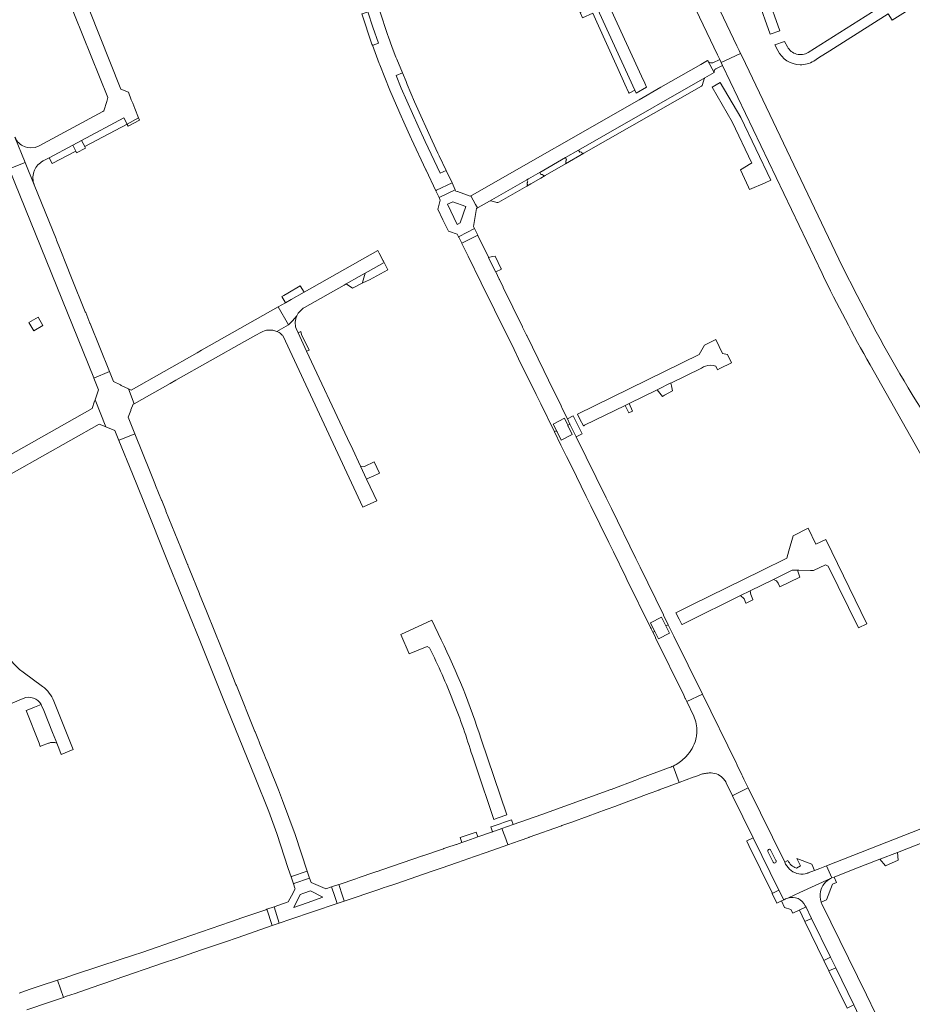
# Model space of a CAD drawing. Header units: metres. Extents: x 166325 to 190320, y 381923 to 404576.
# Tile 1039 of 1056: x 183013 to 183304, y 385375 to 385696. Entities that reach past the tile are written whole.
import ezdxf

# ---------------------------------------------------------------- set-up
doc = ezdxf.new("R2010")
doc.units = ezdxf.units.M
for name, color, linetype, lineweight in [('B-WE-VH-VERHARDING_ASFALT-GV', 8, 'Continuous', 18), ('B-WE-VH-VERHARDING_BETONSTRAATSTEEN-GV', 8, 'Continuous', 18), ('B-WE-VH-VERHARDING_GESLOTEN-GV', 8, 'Continuous', 18), ('B-WE-VH-VERHARDING_STRAATBAKSTEEN-GV', 8, 'Continuous', 18)]:
    doc.layers.add(name, color=color, linetype=linetype, lineweight=lineweight)

msp = doc.modelspace()

# ---------------------------------------------------------------- linework, layer by layer
at = {"layer": 'B-WE-VH-VERHARDING_ASFALT-GV', "flags": 128}
for points in [[(183192.94, 385785.231), (183240.786, 385685.029), (183241.54, 385683.45), (183242.01, 385682.495), (183245.099, 385683.941), (183248.37, 385685.473)], [(183248.37, 385685.473), (183247.88, 385686.475), (183247.167, 385687.97), (183222.157, 385740.427)], [(183291.423, 385596.836), (183286.416, 385606.36), (183281.592, 385615.978), (183248.86, 385684.47), (183248.37, 385685.473), (183245.099, 385683.941), (183242.01, 385682.495)], [(183242.01, 385682.495), (183242.48, 385681.54), (183274.96, 385613.54)], [(183009.364, 385647.745), (183014.552, 385649.848), (183011.223, 385658.075)], [(183290.676, 385583.748), (183313, 385544.286)]]:
    msp.add_lwpolyline(points, dxfattribs=at)
for points in [[(183034.329, 385600.82), (183034.217, 385601.098), (183029.749, 385612.179), (183027.877, 385616.824), (183026.178, 385621.037), (183025.991, 385621.501), (183024.812, 385624.424), (183024.635, 385624.864), (183017.514, 385642.528), (183014.552, 385649.848), (183009.364, 385647.745), (183036.973, 385579.508), (183036.997, 385579.448), (183042.086, 385581.58), (183035.786, 385597.207), (183035.714, 385597.386)], [(183050.389, 385561.197), (183045.243, 385559.101), (183045.131, 385559.056), (183049.587, 385548.118), (183053.098, 385539.5), (183061.553, 385518.517), (183071.59, 385493.736), (183079.296, 385474.621), (183089.666, 385448.92), (183094.138, 385437.807), (183096.754, 385430.623), (183100.557, 385419.257), (183101.467, 385416.537), (183101.612, 385416.587), (183106.754, 385418.334), (183106.747, 385418.354), (183102.799, 385430.364), (183100.772, 385435.898), (183098.687, 385441.411), (183097.326, 385444.922), (183097.303, 385444.98), (183094.399, 385452.245), (183094.281, 385452.533), (183093.979, 385453.272), (183093.915, 385453.427), (183093.59, 385454.22), (183093.122, 385455.38), (183092.779, 385456.228), (183091.277, 385459.948), (183090.881, 385460.928), (183090.768, 385461.207), (183089.687, 385463.884), (183089.656, 385463.96), (183083.586, 385478.991), (183083.451, 385479.325), (183080.86, 385485.742), (183073.979, 385502.78), (183073.787, 385503.256), (183071.526, 385508.855), (183071.477, 385508.975), (183068.126, 385517.275), (183067.835, 385517.996), (183067.677, 385518.387), (183067.601, 385518.576), (183066.728, 385520.736), (183066.497, 385521.307), (183065.436, 385523.936), (183065.412, 385523.995), (183060.566, 385535.997), (183060.506, 385536.145), (183059.197, 385539.387), (183059.137, 385539.537), (183057.189, 385544.358), (183056.921, 385545.023), (183055.375, 385548.849)]]:
    msp.add_lwpolyline(points, close=True, dxfattribs=at)
at = {"layer": 'B-WE-VH-VERHARDING_ASFALT-GV'}
for points in [[(183274.96, 385613.54, 0.0158294), (183290.676, 385583.748)], [(183312.88, 385560.721, -0.0212945), (183291.423, 385596.836)]]:
    msp.add_lwpolyline(points, format="xyb", dxfattribs=at)
at = {"layer": 'B-WE-VH-VERHARDING_BETONSTRAATSTEEN-GV', "flags": 128}
for points in [[(183272.233, 385682.979), (183273.865, 385684.004), (183277.471, 385686.284), (183296.594, 385698.374), (183297.87, 385696.32), (183331.969, 385717.833)], [(183024.163, 385714.355), (183025.217, 385711.737), (183041.59, 385671.04), (183041.21, 385669.774), (183040.28, 385666.68), (183039.982, 385666.52), (183019.105, 385655.296), (183017.816, 385654.795), (183016.444, 385654.623), (183015.369, 385654.724), (183014.547, 385654.964), (183014.333, 385655.027)], [(183020.403, 385650.339), (183022.43, 385651.39), (183030.082, 385655.504), (183032.997, 385657.071), (183046.754, 385664.467), (183047.854, 385662.39), (183051.634, 385664.379), (183050.417, 385667.428), (183049.705, 385669.21), (183049.246, 385670.36), (183048.28, 385672.78), (183045.83, 385673.85), (183032.07, 385708.42)], [(183253.98, 385703.179), (183258.049, 385691.785), (183261.206, 385692.892), (183257.126, 385704.319)], [(183213.78, 385673.501), (183201.021, 385701.269), (183201.02, 385701.269), (183199.254, 385700.428), (183198.411, 385700.026), (183195.918, 385698.839), (183196.709, 385697.119), (183200.089, 385698.583), (183201.386, 385695.719), (183208.243, 385680.574), (183210.564, 385675.449), (183211.768, 385672.79)], [(183293.226, 385700.164), (183293.246, 385700.133), (183270.448, 385685.759)], [(183263.627, 385687.64), (183262.654, 385689.352), (183259.57, 385688.261)], [(183259.57, 385688.261), (183260.544, 385686.423)], [(183237.608, 385683.093), (183239.732, 385679.294)], [(183240.27, 385680.449), (183242.48, 385681.54), (183242.01, 385682.495), (183241.54, 385683.45), (183239.32, 385682.41)], [(183211.889, 385672.49), (183211.901, 385672.496), (183213.78, 385673.501)], [(183211.768, 385672.79), (183211.826, 385672.663)], [(183011.223, 385658.075), (183014.552, 385649.848), (183017.514, 385642.528)], [(183195.821, 385653.213), (183195.422, 385653.909), (183191.097, 385651.43)], [(183191.097, 385651.43), (183191.504, 385650.72)], [(183191.131, 385649.4), (183197.176, 385652.849)], [(183183.118, 385645.934), (183182.72, 385646.628), (183182.13, 385646.29), (183178.991, 385644.491), (183178.458, 385644.185)], [(183178.458, 385644.185), (183178.863, 385643.478)], [(183179.853, 385642.927), (183183.04, 385644.749), (183184.476, 385645.57)], [(183178.483, 385642.144), (183179.853, 385642.927)], [(183105.855, 385602.48), (183118.84, 385609.804), (183119.494, 385610.173), (183123.751, 385612.575), (183125.676, 385613.66), (183126.615, 385614.19), (183131.871, 385617.155), (183131.648, 385617.571), (183131.593, 385617.672), (183131.592, 385617.674), (183130.232, 385620.204), (183129.761, 385621.082), (183105.69, 385607.459), (183101.506, 385605.091), (183099.647, 385604.039), (183097.247, 385602.681), (183100.665, 385596.821), (183101.882, 385598.148), (183103.363, 385599.762)], [(183096.776, 385594.66), (183100.665, 385596.821), (183097.247, 385602.681), (183072.221, 385588.517), (183070.797, 385587.711), (183049.205, 385575.49), (183048.29, 385575.932), (183050.191, 385571.049)], [(183103.363, 385599.762), (183101.882, 385598.148), (183100.665, 385596.821), (183096.776, 385594.66)], [(183050.191, 385571.049), (183061.991, 385577.698), (183063.757, 385578.693), (183086.257, 385591.37), (183089.983, 385593.469)], [(183089.983, 385593.469), (183091.571, 385594.364)], [(183098.898, 385593.141), (183124.929, 385537.242), (183125.174, 385537.356), (183129.447, 385539.348), (183128.506, 385541.354), (183126.128, 385546.426), (183124.127, 385550.695), (183121.582, 385556.124), (183119.931, 385559.647), (183106.542, 385588.207), (183103.737, 385594.19)], [(183103.737, 385594.19), (183103.067, 385595.621)], [(183236.59, 385590.16), (183234.85, 385587.13), (183195.004, 385567.684), (183195.868, 385566.014), (183196.991, 385563.842), (183197.07, 385563.88), (183197.367, 385564.025), (183210.651, 385570.521), (183211.909, 385571.137), (183221.061, 385575.613), (183221.561, 385575.857), (183225.362, 385577.716), (183225.549, 385577.807), (183235.522, 385582.684)], [(183240.239, 385583.302), (183240.806, 385582.152), (183241.57, 385582.51), (183245.42, 385584.42), (183244.12, 385587.13), (183242.49, 385587.48), (183240.21, 385591.99), (183236.59, 385590.16)], [(183235.522, 385582.684), (183236.272, 385583.051)], [(182992.323, 385538.273), (183038.79, 385564.427), (183040.679, 385563.629), (183040.903, 385563.534), (183037.4, 385572.272)], [(183037.4, 385572.272), (183037.255, 385571.854), (183036.448, 385569.526), (183000, 385548.88)], [(183150.49, 385493.91), (183147.48, 385500.35), (183137.28, 385495.64), (183140.01, 385489.31), (183145.94, 385491.72), (183146.734, 385491.331)], [(183020.272, 385478.671), (183013.853, 385483.383)], [(182994.069, 385466.53), (183013.94, 385474.822)], [(183020.033, 385472.264), (183020.618, 385470.808), (183023.505, 385463.624), (183024.547, 385461.033), (183024.562, 385460.995), (183024.884, 385460.193), (183025.561, 385458.508), (183026.36, 385456.52), (183030.27, 385458.15), (183023.954, 385473.92)], [(183243.486, 385447.537), (183243.584, 385447.337), (183243.62, 385447.264), (183245.703, 385443.025), (183245.87, 385443.109), (183250.853, 385445.619), (183249.453, 385448.472), (183249.019, 385449.356), (183248.769, 385449.865), (183248.76, 385449.884), (183247.242, 385452.976), (183246.971, 385453.529), (183246.881, 385453.712), (183235.868, 385476.152), (183230.786, 385473.734)], [(183230.786, 385473.734), (183233.103, 385469.002)], [(183019.798, 385472.761), (183017.57, 385471.883), (183015.241, 385470.965), (183014.887, 385470.825), (183019.101, 385460.136), (183019.5, 385459.123), (183019.935, 385459.287), (183022.18, 385460.137)], [(183020.618, 385470.808), (183020.033, 385472.264)], [(183024.884, 385460.193), (183024.562, 385460.995), (183024.547, 385461.033), (183023.505, 385463.624), (183020.618, 385470.808)], [(183171.911, 385436.756), (183163.558, 385461.517)], [(183022.18, 385460.137), (183022.406, 385460.223)], [(183160.69, 385456.03), (183160.917, 385455.353), (183161.906, 385452.406), (183167.669, 385435.234), (183169.125, 385435.757), (183171.911, 385436.756)], [(183224.79, 385452.09), (183215.15, 385448.48), (183214.697, 385448.311), (183206.082, 385445.086), (183205.931, 385445.031), (183183.42, 385436.87), (183174.006, 385433.593), (183170.37, 385432.319), (183171.259, 385429.853), (183172.267, 385427.057), (183172.294, 385426.982), (183176.02, 385428.288), (183176.287, 385428.382), (183179.164, 385429.391), (183179.252, 385429.422), (183189.782, 385433.177), (183189.976, 385433.246), (183192.93, 385434.299), (183193.181, 385434.389), (183198.549, 385436.304), (183204.44, 385438.488), (183207.556, 385439.644), (183207.746, 385439.714), (183218.522, 385443.71), (183221.606, 385444.853), (183221.794, 385444.923), (183228.331, 385447.347)], [(183228.331, 385447.347), (183226.32, 385452.622), (183226.294, 385452.691)], [(183226.294, 385452.691), (183226.32, 385452.622), (183228.331, 385447.347), (183232.853, 385449.023), (183233.287, 385449.184), (183233.913, 385449.417), (183234.223, 385449.532)], [(183234.223, 385449.532), (183235.61, 385450.046)], [(183242.949, 385448.347), (183243.03, 385448.242)], [(183259.91, 385421.866), (183258.13, 385425.346)], [(183257.229, 385424.797), (183258.943, 385421.346)], [(183266.77, 385422.52), (183267.978, 385420.06), (183266.582, 385419.375)], [(183270.488, 385417.824), (183272.452, 385418.592), (183271.61, 385420.61), (183266.77, 385422.52)], [(183258.943, 385421.346), (183258.95, 385421.333)], [(183259.943, 385421.801), (183259.91, 385421.866)], [(183263.835, 385421.901), (183262.764, 385421.35)], [(183262.764, 385421.35), (183263.08, 385420.707)], [(183277.784, 385415.989), (183267.757, 385411.401), (183264.011, 385409.687), (183263.825, 385409.602)], [(183274.718, 385408.194), (183276.443, 385409.039), (183278.44, 385414.155), (183279.65, 385414.639), (183278.929, 385416.453), (183278.148, 385416.154), (183278.118, 385416.14)], [(183278.118, 385416.14), (183277.784, 385415.989)], [(183263.047, 385409.288), (183262.931, 385409.23), (183262.593, 385409.06), (183262.433, 385408.98), (183261.732, 385408.631), (183262.732, 385406.552), (183264.821, 385405.841), (183265.408, 385404.644), (183267.502, 385405.671), (183269.516, 385406.659), (183269.618, 385406.82), (183269.618, 385406.822)], [(183269.618, 385406.822), (183269.485, 385407.094)], [(183269.485, 385407.094), (183269.618, 385406.822), (183271.513, 385402.958), (183277.746, 385390.245), (183279.421, 385386.828), (183285.355, 385374.726), (183285.57, 385374.287), (183287.672, 385369.809), (183289.364, 385365.811), (183289.069, 385365.689), (183289.261, 385365.225), (183290.411, 385362.447), (183290.526, 385362.168), (183291.661, 385359.054), (183293.438, 385353.986), (183298.852, 385356.065)], [(183295.931, 385363.347), (183294.745, 385366.507), (183294.357, 385367.476), (183293.412, 385369.663), (183292.42, 385371.829), (183289.516, 385378.01), (183274.949, 385407.663)], [(183015.147, 385373.049), (183022.464, 385375.562), (183022.889, 385375.708), (183027.061, 385377.141), (183025.103, 385382.753), (183019.405, 385380.872), (183015.82, 385379.666), (183012.606, 385378.481)]]:
    msp.add_lwpolyline(points, dxfattribs=at)
for points in [[(183195.918, 385698.839), (183198.411, 385700.026), (183199.254, 385700.428), (183201.02, 385701.269), (183201.021, 385701.269), (183213.78, 385673.501), (183214.23, 385672.523), (183217.644, 385674.478), (183217.05, 385675.77), (183215.998, 385678.059), (183208.061, 385695.333), (183201.23, 385710.2), (183197.651, 385708.601), (183192.5, 385706.3), (183195.84, 385699.01), (183195.913, 385698.85)], [(183237.608, 385683.093), (183237.583, 385683.137), (183235.309, 385681.841), (183222.26, 385674.4), (183215.21, 385670.34), (183160.615, 385639.204), (183160.177, 385638.955), (183161.733, 385636.178), (183162.383, 385635.017), (183162.618, 385635.149), (183166.278, 385637.204), (183178.458, 385644.185), (183178.991, 385644.491), (183182.13, 385646.29), (183182.72, 385646.628), (183191.097, 385651.43), (183195.422, 385653.909), (183204.363, 385659.034), (183236.701, 385677.532), (183239.732, 385679.294)], [(183256.412, 385643.244), (183258.18, 385644.02), (183248.39, 385664.56), (183241.644, 385676.008), (183239.067, 385674.489), (183245.64, 385663.13), (183252.05, 385649.66), (183251.68, 385649.5), (183248.33, 385647.4), (183250.893, 385641.832), (183251.28, 385640.991)], [(183047.854, 385662.39), (183046.754, 385664.467), (183032.997, 385657.071), (183034.01, 385655.102)], [(183048.208, 385661.682), (183051.929, 385663.643), (183051.69, 385664.24), (183051.634, 385664.379), (183047.854, 385662.39), (183047.93, 385662.247)], [(183032.997, 385657.071), (183030.082, 385655.504), (183031.087, 385653.564), (183031.185, 385653.373), (183031.178, 385653.369), (183031.351, 385653.031), (183034.295, 385654.542), (183034.102, 385654.919), (183034.104, 385654.92), (183034.01, 385655.102)], [(183030.082, 385655.504), (183022.43, 385651.39), (183023.393, 385649.514), (183023.416, 385649.527), (183031.08, 385653.56)], [(183155.119, 385640.954), (183154.059, 385643.181), (183148.998, 385640.757), (183148.751, 385640.639), (183149.799, 385638.443), (183150.035, 385638.554)], [(183152.52, 385636.257), (183155.703, 385629.638), (183156.663, 385630.09), (183158.599, 385635.439), (183154.261, 385637.042)], [(183162.47, 385626.057), (183162.341, 385626.32), (183161.402, 385628.242), (183156.368, 385625.71), (183156.179, 385625.614), (183156.243, 385625.483), (183157.234, 385623.467), (183157.428, 385623.563)], [(183165.982, 385618.864), (183168.285, 385614.147), (183168.314, 385614.088), (183170.205, 385615.012), (183170.156, 385615.112), (183168.121, 385619.273), (183168.11, 385619.295), (183167.28, 385619.127)], [(183131.871, 385617.155), (183126.615, 385614.19), (183125.676, 385613.66), (183124.812, 385610.695), (183124.909, 385610.523), (183126.048, 385611.111), (183127.11, 385611.518), (183133.125, 385614.822)], [(183125.676, 385613.66), (183123.751, 385612.575), (183119.494, 385610.173), (183121.538, 385608.785), (183124.736, 385610.434), (183124.909, 385610.523), (183124.812, 385610.695)], [(183105.69, 385607.459), (183104.439, 385609.558), (183100.436, 385607.21), (183099.114, 385606.434), (183098.483, 385606.09), (183099.647, 385604.039), (183101.506, 385605.091)], [(183107.348, 385588.552), (183104.89, 385593.64), (183104.672, 385594.607), (183103.737, 385594.19), (183106.542, 385588.207)], [(183042.086, 385581.58), (183036.997, 385579.448), (183038.554, 385575.601), (183037.4, 385572.272), (183040.903, 385563.534), (183043.807, 385562.306), (183045.131, 385559.056), (183045.243, 385559.101), (183050.389, 385561.197), (183048.172, 385566.686), (183049.04, 385568.847), (183049.135, 385569.085), (183049.846, 385570.855), (183050.191, 385571.049), (183048.29, 385575.932), (183045.959, 385577.057), (183045.724, 385577.171), (183043.462, 385578.263), (183043.414, 385578.286)], [(183226.116, 385575.248), (183225.76, 385576.854), (183225.549, 385577.807), (183225.362, 385577.716), (183221.561, 385575.857), (183221.061, 385575.613), (183222.792, 385573.461), (183223.539, 385573.834)], [(183210.651, 385570.521), (183211.826, 385568.055), (183213.073, 385568.613), (183211.909, 385571.137)], [(183196.564, 385561.196), (183195.237, 385563.871), (183194.505, 385565.347), (183193.65, 385567.07), (183191.735, 385566.123), (183192.579, 385564.403), (183193.637, 385562.244), (183193.641, 385562.236), (183194.619, 385560.242)], [(183191.847, 385564.045), (183191.656, 385564.441), (183190.76, 385566.296), (183187.13, 385564.398), (183188.045, 385562.527), (183188.182, 385562.249), (183188.297, 385562.013), (183188.37, 385561.863), (183189.722, 385559.101), (183193.343, 385560.947), (183192.003, 385563.722), (183191.933, 385563.868)], [(183128.065, 385547.324), (183130.34, 385548.378), (183128.642, 385552.021), (183125.421, 385550.52), (183124.127, 385550.695), (183126.128, 385546.426), (183127.243, 385546.943)], [(183272.189, 385516.59), (183276.085, 385518.473), (183276.99, 385517.96), (183286.855, 385497.875), (183289.625, 385499.21), (183276.26, 385526.75), (183272.9, 385525.14), (183270.43, 385530.38), (183265.54, 385527.93), (183264.133, 385523.044), (183263.43, 385520.6), (183255.083, 385516.488), (183232.398, 385505.314), (183227.393, 385502.849), (183227.238, 385502.773), (183228.302, 385500.632), (183229.155, 385498.917), (183229.235, 385498.957), (183229.29, 385498.984), (183230.768, 385499.713), (183248.323, 385508.377), (183251.505, 385509.947), (183259.083, 385513.687), (183265.25, 385516.73), (183266.972, 385516.695), (183267.417, 385516.686), (183271.19, 385516.61)], [(183267.701, 385514.421), (183266.972, 385516.695), (183265.25, 385516.73), (183259.083, 385513.687), (183260.139, 385513.196), (183260.639, 385512.455), (183261.149, 385511.254)], [(183251.505, 385509.947), (183248.323, 385508.377), (183249.481, 385507.281), (183250.108, 385505.917), (183250.162, 385505.943), (183252.404, 385507.027), (183252.362, 385507.123), (183251.671, 385508.691)], [(183223.94, 385498.495), (183222.545, 385501.305), (183218.891, 385499.491), (183219.833, 385497.595), (183220.277, 385496.701), (183221.484, 385494.273), (183225.135, 385496.088)], [(183320.369, 385437.326), (183312.832, 385434.379), (183276.419, 385420.143), (183278.118, 385416.14), (183278.148, 385416.154), (183278.929, 385416.453), (183285.694, 385419.117), (183293.907, 385422.308), (183299.6, 385424.52), (183315.43, 385430.67), (183317.79, 385428.73), (183329.67, 385433.41), (183328.871, 385435.52), (183335.83, 385438.226), (183335.225, 385439.767), (183334.093, 385442.649), (183324.509, 385438.944), (183320.631, 385437.428)], [(183174.006, 385433.593), (183173.461, 385435.116), (183173.461, 385435.118), (183173.446, 385435.16), (183170.915, 385434.256), (183169.825, 385433.866), (183166.846, 385432.843), (183166.731, 385432.803), (183167.27, 385431.232), (183167.395, 385431.276), (183168.231, 385431.569), (183170.37, 385432.319)], [(183158.84, 385428.28), (183162.526, 385429.571), (183161.94, 385431.157), (183156.71, 385429.359), (183156.715, 385429.344), (183157.266, 385427.742)], [(183260.876, 385412.147), (183252.451, 385429.292), (183250.357, 385428.257), (183250.391, 385428.188), (183251.069, 385426.794), (183258.621, 385411.255), (183258.701, 385411.09)], [(183299.6, 385424.52), (183293.907, 385422.308), (183295.718, 385420.118), (183299.791, 385421.943)], [(183101.467, 385416.537), (183102.227, 385414.263), (183102.369, 385414.312), (183107.528, 385416.085), (183106.754, 385418.334), (183101.612, 385416.587)], [(183117.008, 385413.979), (183114.714, 385413.233), (183115.738, 385410.124), (183116.486, 385407.853), (183116.512, 385407.776), (183118.816, 385408.554), (183118.787, 385408.643), (183118.215, 385410.357)], [(183106.679, 385408.059), (183111.801, 385409.835), (183107.798, 385411.908), (183105.607, 385411.18), (183104.461, 385410.8), (183102.305, 385406.542)], [(183262.433, 385408.98), (183260.876, 385412.147), (183258.701, 385411.09), (183260.244, 385407.916), (183261.732, 385408.631)], [(183097.586, 385401.363), (183095.897, 385406.725), (183093.532, 385405.904), (183095.306, 385400.58)], [(183271.513, 385402.958), (183269.618, 385406.822), (183269.618, 385406.82), (183269.516, 385406.659), (183267.502, 385405.671), (183267.548, 385405.577), (183269.341, 385401.911)], [(183277.746, 385390.245), (183271.513, 385402.958), (183269.341, 385401.911), (183275.569, 385389.18)], [(183279.421, 385386.828), (183277.746, 385390.245), (183275.569, 385389.18), (183277.241, 385385.761)], [(183285.355, 385374.726), (183279.421, 385386.828), (183277.241, 385385.761), (183283.156, 385373.67)]]:
    msp.add_lwpolyline(points, close=True, dxfattribs=at)
at = {"layer": 'B-WE-VH-VERHARDING_BETONSTRAATSTEEN-GV'}
for points in [[(183260.544, 385686.423, 0.282947), (183267.803, 385681.775)], [(183270.448, 385685.759, -0.4267795), (183263.627, 385687.64)], [(183238.307, 385682.481, -0.1639332), (183237.608, 385683.093)], [(183267.803, 385681.775, 0.1422566), (183272.233, 385682.979)], [(183239.32, 385682.41, -0.1708402), (183238.307, 385682.481)], [(183239.732, 385679.294, -0.3570714), (183240.27, 385680.449)], [(183211.826, 385672.663, -0.0171692), (183211.889, 385672.49)], [(183014.333, 385655.027, -0.2000643), (183011.223, 385658.075)], [(183191.504, 385650.72, 0.4190658), (183191.284, 385650.052)], [(183196.504, 385653.021, 0.4154942), (183195.821, 385653.213)], [(183197.176, 385652.849, -0.3867092), (183196.504, 385653.021)], [(183017.372, 385646.774, -0.0235682), (183017.589, 385647.34)], [(183017.589, 385647.34, -0.1708207), (183020.403, 385650.339)], [(183191.284, 385650.052, -0.4034711), (183191.131, 385649.4)], [(183017.514, 385642.528, -0.1723938), (183017.372, 385646.774)], [(183183.805, 385645.749, 0.3944772), (183183.118, 385645.934)], [(183184.476, 385645.57, -0.4006125), (183183.805, 385645.749)], [(183178.646, 385642.811, -0.4150532), (183178.483, 385642.144)], [(183178.863, 385643.478, 0.4246984), (183178.646, 385642.811)], [(183103.363, 385599.762, -0.1589258), (183105.855, 385602.48)], [(183103.067, 385595.621, -0.1801442), (183103.363, 385599.762)], [(183091.571, 385594.364, -0.2320878), (183096.776, 385594.66)], [(183096.776, 385594.66, -0.0687963), (183098.186, 385593.817)], [(183098.186, 385593.817, -0.041796), (183098.898, 385593.141)], [(183236.272, 385583.051, -0.0344011), (183236.838, 385583.312)], [(183236.838, 385583.312, -0.186415), (183240.239, 385583.302)], [(183163.558, 385461.517, 0.0389047), (183150.49, 385493.91)], [(183013.853, 385483.383, -0.1389101), (183007.024, 385492.155)], [(183146.734, 385491.331, -0.0199761), (183154.468, 385473.821)], [(183023.954, 385473.92, 0.1400642), (183020.272, 385478.671)], [(183013.94, 385474.822, -0.3832446), (183019.798, 385472.761)], [(183154.468, 385473.821, -0.0196833), (183160.69, 385456.03)], [(183020.033, 385472.264, 0.0301091), (183019.798, 385472.761)], [(183019.798, 385472.761, -0.0301091), (183020.033, 385472.264)], [(183233.103, 385469.002, -0.1038575), (183234.048, 385463.928)], [(183234.048, 385463.928, -0.0260418), (183233.95, 385462.624)], [(183233.86, 385462.176, -0.1337254), (183231.145, 385456.504)], [(183233.95, 385462.624, -0.0085822), (183233.86, 385462.176)], [(183022.406, 385460.223, -0.0345259), (183022.857, 385460.353)], [(183022.857, 385460.353, -0.083297), (183024.009, 385460.411)], [(183024.009, 385460.411, -0.0153243), (183024.21, 385460.382)], [(183024.21, 385460.382, -0.0492493), (183024.884, 385460.193)], [(183230.049, 385455.298, -0.083926), (183226.294, 385452.691)], [(183230.224, 385455.471, -0.0057469), (183230.049, 385455.298)], [(183231.145, 385456.504, -0.0256217), (183230.224, 385455.471)], [(183226.294, 385452.691, -0.0299243), (183224.79, 385452.09)], [(183235.61, 385450.046, -0.0251191), (183236.918, 385450.313)], [(183236.918, 385450.313, -0.0221468), (183238.093, 385450.439)], [(183238.093, 385450.439, -0.2153219), (183242.444, 385448.9)], [(183242.444, 385448.9, -0.0340422), (183242.949, 385448.347)], [(183243.03, 385448.242, -0.0369978), (183243.486, 385447.537)], [(183258.13, 385425.346, 0.8400506), (183257.229, 385424.797)], [(183258.95, 385421.333, 0.9669822), (183259.943, 385421.801)], [(183263.08, 385420.707, 0.1219889), (183264.895, 385418.547)], [(183266.582, 385419.375, -0.2235886), (183263.835, 385421.901)], [(183264.895, 385418.547, 0.1157205), (183267.368, 385417.505)], [(183267.368, 385417.505, 0.1206687), (183270.153, 385417.705)], [(183270.153, 385417.705, 0.0141947), (183270.488, 385417.824)], [(183277.784, 385415.989, 0.226998), (183274.462, 385411.769)], [(183274.462, 385411.769, -0.226998), (183277.784, 385415.989)], [(183263.825, 385409.602, 0.0438257), (183263.047, 385409.288)], [(183269.485, 385407.094, 0.3717117), (183263.825, 385409.602)], [(183263.825, 385409.602, -0.3717117), (183269.485, 385407.094)], [(183274.462, 385411.769, 0.1471196), (183274.718, 385408.194)], [(183274.718, 385408.194, -0.1471196), (183274.462, 385411.769)], [(183274.949, 385407.663, -0.0240307), (183274.718, 385408.194)]]:
    msp.add_lwpolyline(points, format="xyb", dxfattribs=at)
at = {"layer": 'B-WE-VH-VERHARDING_GESLOTEN-GV', "flags": 128}
msp.add_lwpolyline([(183015.766, 385597.636), (183017.431, 385594.817), (183020.353, 385596.552), (183018.79, 385599.349)], close=True, dxfattribs=at)
at = {"layer": 'B-WE-VH-VERHARDING_STRAATBAKSTEEN-GV', "flags": 128}
for points in [[(183124.622, 385698.363), (183127.896, 385688.506), (183128.039, 385688.122), (183128.3, 385688.214), (183129.974, 385688.799), (183128.178, 385694.005), (183126.565, 385699.005), (183124.826, 385698.43)], [(183149.454, 385652.851), (183147.54, 385656.87), (183144.907, 385662.741), (183144.812, 385662.953), (183144.388, 385663.899), (183141.825, 385669.615), (183139.421, 385675.371), (183139.04, 385676.283), (183137.849, 385679.138), (183135.764, 385678.269), (183137.484, 385674.099), (183143.022, 385661.696), (183145.31, 385656.754), (183150.198, 385646.314), (183152.129, 385647.234), (183149.855, 385652.008)], [(183156.368, 385625.71), (183161.402, 385628.242), (183161.081, 385628.9), (183162.103, 385634.86), (183162.383, 385635.017), (183161.733, 385636.178), (183160.177, 385638.955), (183159.999, 385638.853), (183155.868, 385640.323), (183155.761, 385640.361), (183155.328, 385640.515), (183155.119, 385640.954), (183150.035, 385638.554), (183149.799, 385638.443), (183150.214, 385637.574), (183149.48, 385634.978), (183149.369, 385634.585), (183151.084, 385631.121), (183152.903, 385627.447), (183153.269, 385627.319), (183155.772, 385626.441), (183156.179, 385625.614)], [(183152.52, 385636.257), (183154.261, 385637.042), (183158.599, 385635.439), (183156.663, 385630.09), (183155.703, 385629.638)], [(183191.735, 385566.123), (183190.094, 385569.483), (183189.688, 385570.315), (183185.594, 385578.699), (183185.541, 385578.808), (183184.06, 385581.841), (183184.029, 385581.904), (183178.465, 385593.298), (183178.399, 385593.434), (183177.093, 385596.108), (183177.04, 385596.216), (183170.776, 385609.045), (183170.756, 385609.085), (183169.52, 385611.618), (183169.488, 385611.683), (183168.314, 385614.088), (183168.285, 385614.147), (183165.982, 385618.864), (183165.965, 385618.899), (183162.49, 385626.015), (183162.47, 385626.057), (183157.428, 385623.563), (183157.234, 385623.467), (183157.271, 385623.393), (183159.31, 385619.245), (183163.58, 385610.557), (183167.918, 385601.732), (183174.313, 385588.72), (183175.791, 385585.714), (183181.531, 385574.037), (183183.023, 385571.001), (183187.491, 385561.911), (183187.59, 385561.959), (183188.182, 385562.249), (183188.045, 385562.527), (183187.13, 385564.398), (183190.76, 385566.296), (183191.656, 385564.441), (183191.847, 385564.045), (183192.579, 385564.403)], [(183189.627, 385557.565), (183191.477, 385553.801), (183193.041, 385550.619), (183197.887, 385540.761), (183199.404, 385537.673), (183205.284, 385525.71), (183206.792, 385522.642), (183210.844, 385514.398), (183211.217, 385513.64), (183218.899, 385498.011), (183219.08, 385497.642), (183219.093, 385497.617), (183219.126, 385497.549), (183219.684, 385496.41), (183220.277, 385496.701), (183219.833, 385497.595), (183218.891, 385499.491), (183222.545, 385501.305), (183223.94, 385498.495), (183224.717, 385498.875), (183223.181, 385502.006), (183223.113, 385502.144), (183215.516, 385517.633), (183214.119, 385520.483), (183206.115, 385536.802), (183204.41, 385540.278), (183194.619, 385560.242), (183193.641, 385562.236), (183193.637, 385562.244), (183192.579, 385564.403), (183191.847, 385564.045), (183191.933, 385563.868), (183192.003, 385563.722), (183193.343, 385560.947), (183189.722, 385559.101), (183188.37, 385561.863), (183188.297, 385562.013), (183188.182, 385562.249), (183187.59, 385561.959), (183187.491, 385561.911)], [(183223.94, 385498.495), (183225.135, 385496.088), (183221.484, 385494.273), (183220.277, 385496.701), (183219.684, 385496.41), (183220.495, 385494.753), (183220.587, 385494.565), (183229.76, 385475.83), (183230.291, 385474.745), (183230.315, 385474.696), (183230.786, 385473.734), (183235.868, 385476.152), (183226.577, 385495.084), (183226.238, 385495.774), (183224.717, 385498.875)], [(183130.147, 385412.382), (183131.922, 385412.982), (183132.635, 385413.227), (183135.694, 385414.28), (183147.247, 385418.257), (183150.553, 385419.394), (183155.794, 385421.198), (183161.406, 385423.165), (183165.202, 385424.496), (183172.294, 385426.982), (183172.267, 385427.057), (183171.259, 385429.853), (183170.37, 385432.319), (183168.231, 385431.569), (183167.395, 385431.276), (183167.27, 385431.232), (183162.526, 385429.571), (183158.84, 385428.28), (183157.266, 385427.742), (183156.413, 385427.45), (183155.468, 385427.127), (183155.375, 385427.095), (183152.321, 385426.051), (183151.348, 385425.719), (183151.304, 385425.704), (183144.563, 385423.398), (183144.427, 385423.351), (183137.792, 385421.083), (183131.114, 385418.8), (183129.592, 385418.28), (183129.461, 385418.235), (183128.532, 385417.918), (183123.658, 385416.251), (183122.627, 385415.899), (183117.127, 385414.018), (183117.008, 385413.979), (183118.215, 385410.357), (183118.787, 385408.643), (183118.816, 385408.554)], [(183102.227, 385414.263), (183102.715, 385412.807), (183102.789, 385412.586), (183101.605, 385410.353), (183100.533, 385408.334), (183095.897, 385406.725), (183097.586, 385401.363), (183097.875, 385401.462), (183101.073, 385402.56), (183116.512, 385407.776), (183116.486, 385407.853), (183115.738, 385410.124), (183114.714, 385413.233), (183112.839, 385412.624), (183112.56, 385412.741), (183111.09, 385413.355), (183108.027, 385414.636), (183108.004, 385414.701), (183107.528, 385416.085), (183102.369, 385414.312)], [(183106.679, 385408.059), (183102.305, 385406.542), (183104.461, 385410.8), (183105.607, 385411.18), (183107.798, 385411.908), (183111.801, 385409.835)], [(183065.853, 385396.384), (183064.855, 385396.041), (183052.96, 385391.95), (183049.672, 385390.864), (183045.916, 385389.625), (183030.679, 385384.595), (183027.264, 385383.467), (183025.103, 385382.753), (183027.061, 385377.141), (183028.113, 385377.502), (183030.861, 385378.446), (183036.119, 385380.252), (183043.447, 385382.768), (183043.668, 385382.844), (183060.126, 385388.497), (183063.413, 385389.626), (183072.136, 385392.622), (183076.058, 385393.969), (183080.026, 385395.332), (183083.82, 385396.635), (183095.306, 385400.58), (183093.532, 385405.904), (183093.167, 385405.777), (183085.665, 385403.197), (183081.621, 385401.806)]]:
    msp.add_lwpolyline(points, close=True, dxfattribs=at)
for points in [[(183126.565, 385699.005), (183128.178, 385694.005), (183129.974, 385688.799), (183128.3, 385688.214), (183128.039, 385688.122), (183130.248, 385682.176), (183130.422, 385681.741), (183133.704, 385673.513), (183133.743, 385673.416), (183137.764, 385664.224), (183137.85, 385664.036), (183138.3, 385663.048), (183140.732, 385657.714), (183140.835, 385657.493), (183145.509, 385647.433), (183145.551, 385647.342), (183148.751, 385640.639), (183148.998, 385640.757), (183154.059, 385643.181), (183152.129, 385647.234), (183150.198, 385646.314), (183145.31, 385656.754), (183143.022, 385661.696), (183137.484, 385674.099), (183135.764, 385678.269), (183137.849, 385679.138), (183135.991, 385683.595), (183135.741, 385684.246), (183134.523, 385687.423), (183133.203, 385691.067), (183133.127, 385691.277), (183130.319, 385699.55)], [(183236.656, 385677.497), (183236.701, 385677.532), (183204.363, 385659.034), (183195.422, 385653.909)], [(183235.903, 385675.276), (183236.421, 385677.137)], [(183197.176, 385652.849), (183235.534, 385674.821)], [(183195.422, 385653.909), (183195.821, 385653.213)], [(183191.504, 385650.72), (183191.097, 385651.43), (183182.72, 385646.628)], [(183184.476, 385645.57), (183191.131, 385649.4)], [(183178.863, 385643.478), (183178.458, 385644.185), (183166.278, 385637.204)], [(183182.72, 385646.628), (183183.118, 385645.934)], [(183166.847, 385637.282), (183168.729, 385636.812), (183169.032, 385636.805), (183169.311, 385636.88), (183178.483, 385642.144)], [(183263.08, 385420.707), (183262.764, 385421.35), (183250.853, 385445.619), (183245.87, 385443.109), (183245.703, 385443.025), (183252.451, 385429.292), (183260.876, 385412.147), (183262.433, 385408.98), (183262.593, 385409.06), (183262.931, 385409.23)], [(183258.13, 385425.346), (183259.91, 385421.866)], [(183258.943, 385421.346), (183257.229, 385424.797)], [(183258.95, 385421.333), (183258.943, 385421.346)], [(183259.91, 385421.866), (183259.943, 385421.801)], [(183278.118, 385416.14), (183276.419, 385420.143), (183274.236, 385419.289), (183272.452, 385418.592)], [(183263.825, 385409.602), (183264.011, 385409.687), (183267.757, 385411.401), (183277.784, 385415.989), (183278.118, 385416.14)], [(183272.452, 385418.592), (183270.488, 385417.824)], [(183262.931, 385409.23), (183263.047, 385409.288)]]:
    msp.add_lwpolyline(points, dxfattribs=at)
at = {"layer": 'B-WE-VH-VERHARDING_STRAATBAKSTEEN-GV'}
for points in [[(183236.421, 385677.137, -0.1425676), (183236.656, 385677.497)], [(183235.534, 385674.821, 0.2039419), (183235.903, 385675.276)], [(183191.284, 385650.052, -0.4190658), (183191.504, 385650.72)], [(183195.821, 385653.213, -0.4154942), (183196.504, 385653.021)], [(183196.504, 385653.021, 0.3867092), (183197.176, 385652.849)], [(183191.131, 385649.4, 0.4034711), (183191.284, 385650.052)], [(183183.118, 385645.934, -0.3944772), (183183.805, 385645.749)], [(183183.805, 385645.749, 0.4006125), (183184.476, 385645.57)], [(183178.483, 385642.144, 0.4150532), (183178.646, 385642.811)], [(183178.646, 385642.811, -0.4246984), (183178.863, 385643.478)], [(183166.278, 385637.204, -0.1548792), (183166.847, 385637.282)], [(183257.229, 385424.797, -0.8400506), (183258.13, 385425.346)], [(183259.943, 385421.801, -0.9669822), (183258.95, 385421.333)], [(183264.895, 385418.547, -0.1219889), (183263.08, 385420.707)], [(183267.368, 385417.505, -0.1157205), (183264.895, 385418.547)], [(183270.153, 385417.705, -0.1206687), (183267.368, 385417.505)], [(183270.488, 385417.824, -0.0141947), (183270.153, 385417.705)], [(183263.047, 385409.288, -0.0438257), (183263.825, 385409.602)]]:
    msp.add_lwpolyline(points, format="xyb", dxfattribs=at)

doc.saveas('drawing.dxf')
